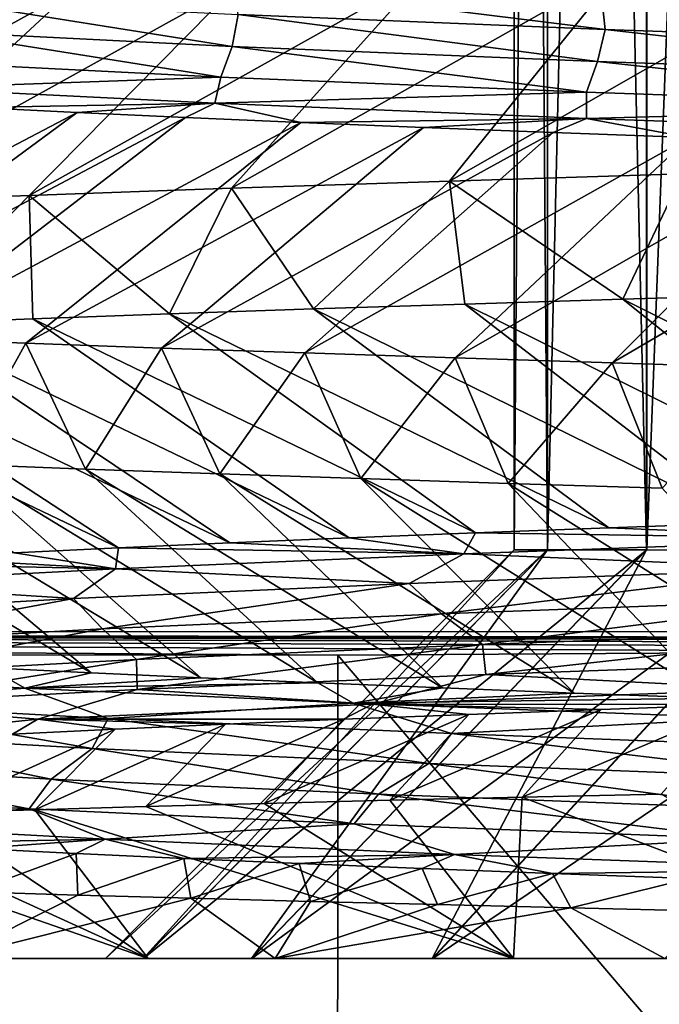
# Model space of a CAD drawing. Header units: metres. Extents: x -205 to 205, y -104 to 104.
# Tile 429 of 656: x -141.71 to -140.15, y 30.94 to 33.35. Entities that reach past the tile are written whole.
import ezdxf

# ---------------------------------------------------------------- set-up
doc = ezdxf.new("R2010")
doc.units = ezdxf.units.M
doc.layers.add('solid_01_2-CONSUMER_EHM_BOX_SW0001', color=7, linetype='CONTINUOUS')

msp = doc.modelspace()

# ---------------------------------------------------------------- linework, layer by layer
at = {"layer": 'solid_01_2-CONSUMER_EHM_BOX_SW0001'}
for points in [[(-200.010849, -74.958488), (-200.010773, 75.041512), (-0.010778, 75.04142)], [(-0.010849, -74.95858), (-200.010849, -74.958488), (-0.010778, 75.04142)], [(-140.500946, 42.54797, 24.501387), (-140.502457, 32.04797, 24.501387), (-140.421356, 32.047958, 23.261278)], [(-140.419479, 42.547958, 25.741472), (-140.502457, 32.04797, 24.501387), (-140.500946, 42.54797, 24.501387)], [(-140.419479, 42.547958, 25.741472), (-140.42099, 32.047958, 25.741472), (-140.502457, 32.04797, 24.501387)], [(-140.419846, 42.547958, 23.261278), (-140.500946, 42.54797, 24.501387), (-140.421356, 32.047958, 23.261278)], [(-140.419846, 42.547958, 23.261278), (-140.421356, 32.047958, 23.261278), (-140.179092, 32.047924, 22.04245)], [(-140.176865, 42.54792, 26.96023), (-140.42099, 32.047958, 25.741472), (-140.419479, 42.547958, 25.741472)], [(-140.176865, 42.54792, 26.96023), (-140.178375, 32.047924, 26.96023), (-140.42099, 32.047958, 25.741472)], [(-140.177582, 42.547924, 22.04245), (-140.419846, 42.547958, 23.261278), (-140.179092, 32.047924, 22.04245)], [(-140.177582, 42.547924, 22.04245), (-140.179092, 32.047924, 22.04245), (-139.779846, 32.047863, 20.865789)], [(-139.777283, 42.547863, 28.136774), (-140.178375, 32.047924, 26.96023), (-140.176865, 42.54792, 26.96023)], [(-139.777283, 42.547863, 28.136774), (-139.778793, 32.047863, 28.136774), (-140.178375, 32.047924, 26.96023)], [(-139.778336, 42.547863, 20.865789), (-140.177582, 42.547924, 22.04245), (-139.779846, 32.047863, 20.865789)], [(-112.002922, 40.641869, 63.099998), (-150.011154, -40.548634, 63.099998), (-150.011002, -39.448967, 63.099998)], [(-112.002922, 40.641869, 63.099998), (-112.003082, 39.542202, 63.099998), (-150.011154, -40.548634, 63.099998)], [(-112.002922, 40.641869, 63.099998), (-150.011002, -39.448967, 63.099998), (-149.999695, 39.547642, 63.099998)], [(-149.501312, 40.049267, 6), (-149.502487, 31.849266, 6), (-112.502487, 31.843967, 6)], [(-112.501312, 40.043968, 6), (-149.501312, 40.049267, 6), (-112.502487, 31.843967, 6)], [(-150.011154, -40.548634, 63.099998), (-112.003082, 39.542202, 63.099998), (-112.014389, -39.454407, 63.099998)], [(-173.512405, -37.4473, 108.5), (-88.501671, 37.540531, 108.5), (-173.501678, 37.5527, 108.5)], [(-173.512405, -37.4473, 108.5), (-88.512413, -37.459469, 108.5), (-88.501671, 37.540531, 108.5)], [(-140.660812, 32.951126, 33.497448), (-139.715103, 33.491879, 33.003857), (-140.238876, 33.47356, 32.430859)], [(-140.660812, 32.951126, 33.497448), (-140.091187, 32.96888, 34.072514), (-139.715103, 33.491879, 33.003857)], [(-141.194107, 32.933449, 32.888569), (-140.238876, 33.47356, 32.430859), (-140.726807, 33.45517, 31.823532)], [(-141.194107, 32.933449, 32.888569), (-140.660812, 32.951126, 33.497448), (-140.238876, 33.47356, 32.430859)], [(-142.143799, 32.898384, 31.578705), (-141.176147, 33.436729, 31.18503), (-141.584091, 33.418274, 30.519156)], [(-142.143799, 32.898384, 31.578705), (-141.689041, 32.915882, 32.248188), (-141.176147, 33.436729, 31.18503)], [(-141.689041, 32.915882, 32.248188), (-140.726807, 33.45517, 31.823532), (-141.176147, 33.436729, 31.18503)], [(-141.689041, 32.915882, 32.248188), (-141.194107, 32.933449, 32.888569), (-140.726807, 33.45517, 31.823532)], [(-140.279984, 33.322266, 16.82341), (-141.190628, 33.4352, 18.036909), (-140.28804, 33.398335, 16.796564)], [(-140.279984, 33.322266, 16.82341), (-141.178055, 33.359081, 18.060638), (-141.190628, 33.4352, 18.036909)], [(-142.556671, 32.880901, 30.882614), (-141.584091, 33.418274, 30.519156), (-141.948135, 33.399822, 29.829931)], [(-142.556671, 32.880901, 30.882614), (-142.143799, 32.898384, 31.578705), (-141.584091, 33.418274, 30.519156)], [(-141.192413, 33.280273, 18.077822), (-141.922226, 33.316971, 19.417341), (-141.911728, 33.39587, 19.401829)], [(-141.192413, 33.280273, 18.077822), (-141.911728, 33.39587, 19.401829), (-141.178055, 33.359081, 18.060638)], [(-139.232773, 33.285435, 15.709596), (-140.28804, 33.398335, 16.796564), (-139.235748, 33.361446, 15.680429)], [(-139.232773, 33.285435, 15.709596), (-140.279984, 33.322266, 16.82341), (-140.28804, 33.398335, 16.796564)], [(-140.298752, 33.243549, 16.841494), (-141.192413, 33.280273, 18.077822), (-141.178055, 33.359081, 18.060638)], [(-140.298752, 33.243549, 16.841494), (-141.178055, 33.359081, 18.060638), (-140.279984, 33.322266, 16.82341)], [(-141.220184, 33.205612, 18.068312), (-141.950516, 33.242287, 19.410397), (-141.922226, 33.316971, 19.417341)], [(-141.220184, 33.205612, 18.068312), (-141.922226, 33.316971, 19.417341), (-141.192413, 33.280273, 18.077822)], [(-139.256378, 33.206806, 15.727693), (-140.298752, 33.243549, 16.841494), (-140.279984, 33.322266, 16.82341)], [(-139.256378, 33.206806, 15.727693), (-140.279984, 33.322266, 16.82341), (-139.232773, 33.285435, 15.709596)], [(-140.325836, 33.168915, 16.829422), (-141.220184, 33.205612, 18.068312), (-141.192413, 33.280273, 18.077822)], [(-140.325836, 33.168915, 16.829422), (-141.192413, 33.280273, 18.077822), (-140.298752, 33.243549, 16.841494)], [(-141.977539, 33.178368, 19.34997), (-141.950516, 33.242287, 19.410397), (-141.220184, 33.205612, 18.068312)], [(-139.282532, 33.132198, 15.713071), (-140.325836, 33.168915, 16.829422), (-140.298752, 33.243549, 16.841494)], [(-139.282532, 33.132198, 15.713071), (-140.298752, 33.243549, 16.841494), (-139.256378, 33.206806, 15.727693)], [(-141.234695, 33.141487, 17.997639), (-141.977539, 33.178368, 19.34997), (-141.220184, 33.205612, 18.068312)], [(-141.234695, 33.141487, 17.997639), (-141.220184, 33.205612, 18.068312), (-140.325836, 33.168915, 16.829422)], [(-141.234695, 33.141487, 17.997639), (-141.817719, 33.131416, 18.910093), (-141.977539, 33.178368, 19.34997)], [(-140.32576, 33.10458, 16.750795), (-141.234695, 33.141487, 17.997639), (-140.325836, 33.168915, 16.829422)], [(-140.32576, 33.10458, 16.750795), (-140.325836, 33.168915, 16.829422), (-139.282532, 33.132198, 15.713071)], [(-141.817719, 33.131416, 18.910093), (-141.571548, 33.119156, 18.457333), (-142.580673, 32.589722, 18.160959)], [(-141.234695, 33.141487, 17.997639), (-141.571548, 33.119156, 18.457333), (-141.817719, 33.131416, 18.910093)], [(-141.234695, 33.141487, 17.997639), (-141.306793, 33.106915, 18.016216), (-141.571548, 33.119156, 18.457333)], [(-141.234695, 33.141487, 17.997639), (-141.024216, 33.0947, 17.587643), (-141.306793, 33.106915, 18.016216)], [(-140.32576, 33.10458, 16.750795), (-141.024216, 33.0947, 17.587643), (-141.234695, 33.141487, 17.997639)], [(-139.26619, 33.067654, 15.629161), (-140.32576, 33.10458, 16.750795), (-139.282532, 33.132198, 15.713071)], [(-141.571548, 33.119156, 18.457333), (-142.305939, 32.577808, 17.683109), (-142.580673, 32.589722, 18.160959)], [(-141.571548, 33.119156, 18.457333), (-141.306793, 33.106915, 18.016216), (-142.305939, 32.577808, 17.683109)], [(-141.306793, 33.106915, 18.016216), (-142.011475, 32.565968, 17.217127), (-142.305939, 32.577808, 17.683109)], [(-141.306793, 33.106915, 18.016216), (-141.024216, 33.0947, 17.587643), (-142.011475, 32.565968, 17.217127)], [(-140.32576, 33.10458, 16.750795), (-140.724289, 33.082497, 17.171988), (-141.024216, 33.0947, 17.587643)], [(-140.32576, 33.10458, 16.750795), (-140.407471, 33.070305, 16.769609), (-140.724289, 33.082497, 17.171988)], [(-140.32576, 33.10458, 16.750795), (-140.074097, 33.058113, 16.380907), (-140.407471, 33.070305, 16.769609)], [(-139.26619, 33.067654, 15.629161), (-140.074097, 33.058113, 16.380907), (-140.32576, 33.10458, 16.750795)], [(-141.024216, 33.0947, 17.587643), (-141.697815, 32.554134, 16.763842), (-142.011475, 32.565968, 17.217127)], [(-141.024216, 33.0947, 17.587643), (-140.724289, 33.082497, 17.171988), (-141.697815, 32.554134, 16.763842)], [(-140.724289, 33.082497, 17.171988), (-141.365509, 32.542244, 16.324059), (-141.697815, 32.554134, 16.763842)], [(-140.724289, 33.082497, 17.171988), (-140.407471, 33.070305, 16.769609), (-141.365509, 32.542244, 16.324059)], [(-140.407471, 33.070305, 16.769609), (-141.015152, 32.530231, 15.898558), (-141.365509, 32.542244, 16.324059)], [(-140.407471, 33.070305, 16.769609), (-140.074097, 33.058113, 16.380907), (-141.015152, 32.530231, 15.898558)], [(-140.074097, 33.058113, 16.380907), (-140.647369, 32.518036, 15.488086), (-141.015152, 32.530231, 15.898558)], [(-140.074097, 33.058113, 16.380907), (-139.724518, 33.04591, 16.006313), (-140.647369, 32.518036, 15.488086)], [(-139.724518, 33.04591, 16.006313), (-140.262802, 32.505699, 15.093347), (-140.647369, 32.518036, 15.488086)], [(-139.724518, 33.04591, 16.006313), (-139.359009, 33.033688, 15.646304), (-140.262802, 32.505699, 15.093347)], [(-139.359009, 33.033688, 15.646304), (-139.862106, 32.49329, 14.715015), (-140.262802, 32.505699, 15.093347)], [(-140.993332, 32.637917, 33.126766), (-140.660812, 32.951126, 33.497448), (-141.194107, 32.933449, 32.888569)], [(-140.623306, 32.649975, 33.537582), (-140.660812, 32.951126, 33.497448), (-140.993332, 32.637917, 33.126766)], [(-140.236435, 32.662025, 33.932522), (-140.091187, 32.96888, 34.072514), (-140.660812, 32.951126, 33.497448)], [(-140.236435, 32.662025, 33.932522), (-140.660812, 32.951126, 33.497448), (-140.623306, 32.649975, 33.537582)], [(-139.833374, 32.674072, 34.310902), (-140.091187, 32.96888, 34.072514), (-140.236435, 32.662025, 33.932522)], [(-141.34584, 32.625854, 32.700787), (-141.194107, 32.933449, 32.888569), (-141.689041, 32.915882, 32.248188)], [(-140.993332, 32.637917, 33.126766), (-141.194107, 32.933449, 32.888569), (-141.34584, 32.625854, 32.700787)], [(-141.99588, 32.601711, 31.806374), (-141.689041, 32.915882, 32.248188), (-142.143799, 32.898384, 31.578705)], [(-141.680237, 32.613785, 32.260391), (-141.689041, 32.915882, 32.248188), (-141.99588, 32.601711, 31.806374)], [(-141.34584, 32.625854, 32.700787), (-141.689041, 32.915882, 32.248188), (-141.680237, 32.613785, 32.260391)], [(-139.569092, 32.126404, 33.15078), (-140.236435, 32.662025, 33.932522), (-140.623306, 32.649975, 33.537582)], [(-139.194565, 32.138599, 33.50629), (-139.833374, 32.674072, 34.310902), (-140.236435, 32.662025, 33.932522)], [(-139.569092, 32.126404, 33.15078), (-139.194565, 32.138599, 33.50629), (-140.236435, 32.662025, 33.932522)], [(-140.271133, 32.102009, 32.39365), (-140.993332, 32.637917, 33.126766), (-141.34584, 32.625854, 32.700787)], [(-139.928131, 32.114208, 32.779655), (-140.623306, 32.649975, 33.537582), (-140.993332, 32.637917, 33.126766)], [(-140.271133, 32.102009, 32.39365), (-139.928131, 32.114208, 32.779655), (-140.993332, 32.637917, 33.126766)], [(-139.928131, 32.114208, 32.779655), (-139.569092, 32.126404, 33.15078), (-140.623306, 32.649975, 33.537582)], [(-140.906677, 32.077602, 31.579895), (-141.680237, 32.613785, 32.260391), (-141.99588, 32.601711, 31.806374)], [(-140.597504, 32.089809, 31.993486), (-141.34584, 32.625854, 32.700787), (-141.680237, 32.613785, 32.260391)], [(-140.906677, 32.077602, 31.579895), (-140.597504, 32.089809, 31.993486), (-141.680237, 32.613785, 32.260391)], [(-140.597504, 32.089809, 31.993486), (-140.271133, 32.102009, 32.39365), (-141.34584, 32.625854, 32.700787)], [(-141.4711, 32.053185, 30.715395), (-142.292236, 32.589638, 31.339539), (-142.568771, 32.577568, 30.860725)], [(-141.198059, 32.065395, 31.153618), (-141.99588, 32.601711, 31.806374), (-142.292236, 32.589638, 31.339539)], [(-141.4711, 32.053185, 30.715395), (-141.198059, 32.065395, 31.153618), (-142.292236, 32.589638, 31.339539)], [(-141.198059, 32.065395, 31.153618), (-140.906677, 32.077602, 31.579895), (-141.99588, 32.601711, 31.806374)], [(-141.725204, 32.04097, 30.265953), (-141.4711, 32.053185, 30.715395), (-142.568771, 32.577568, 30.860725)], [(-142.011475, 32.565968, 17.217127), (-141.697815, 32.554134, 16.763842), (-141.86261, 32.257721, 16.996893)], [(-141.697815, 32.554134, 16.763842), (-141.551392, 32.246044, 16.565279), (-141.86261, 32.257721, 16.996893)], [(-141.697815, 32.554134, 16.763842), (-141.365509, 32.542244, 16.324059), (-141.551392, 32.246044, 16.565279)], [(-141.365509, 32.542244, 16.324059), (-141.223022, 32.234371, 16.146561), (-141.551392, 32.246044, 16.565279)], [(-141.365509, 32.542244, 16.324059), (-141.015152, 32.530231, 15.898558), (-141.223022, 32.234371, 16.146561)], [(-141.015152, 32.530231, 15.898558), (-140.878036, 32.222702, 15.741416), (-141.223022, 32.234371, 16.146561)], [(-141.015152, 32.530231, 15.898558), (-140.647369, 32.518036, 15.488086), (-140.878036, 32.222702, 15.741416)], [(-140.647369, 32.518036, 15.488086), (-140.517014, 32.211037, 15.350506), (-140.878036, 32.222702, 15.741416)], [(-140.647369, 32.518036, 15.488086), (-140.262802, 32.505699, 15.093347), (-140.517014, 32.211037, 15.350506)], [(-140.262802, 32.505699, 15.093347), (-140.140518, 32.199364, 14.974463), (-140.517014, 32.211037, 15.350506)], [(-140.262802, 32.505699, 15.093347), (-139.862106, 32.49329, 14.715015), (-140.140518, 32.199364, 14.974463)], [(-142.431656, 32.281067, 17.895983), (-141.537872, 31.746906, 18.398905), (-141.787308, 31.759188, 18.851324)], [(-142.431656, 32.281067, 17.895983), (-142.156189, 32.269394, 17.440702), (-141.537872, 31.746906, 18.398905)], [(-142.156189, 32.269394, 17.440702), (-141.269516, 31.734621, 17.95742), (-141.537872, 31.746906, 18.398905)], [(-142.156189, 32.269394, 17.440702), (-141.86261, 32.257721, 16.996893), (-141.269516, 31.734621, 17.95742)], [(-141.86261, 32.257721, 16.996893), (-140.982742, 31.722332, 17.527662), (-141.269516, 31.734621, 17.95742)], [(-141.86261, 32.257721, 16.996893), (-141.551392, 32.246044, 16.565279), (-140.982742, 31.722332, 17.527662)], [(-141.551392, 32.246044, 16.565279), (-140.678024, 31.710039, 17.110418), (-140.982742, 31.722332, 17.527662)], [(-141.551392, 32.246044, 16.565279), (-141.223022, 32.234371, 16.146561), (-140.678024, 31.710039, 17.110418)], [(-141.223022, 32.234371, 16.146561), (-140.355865, 31.697739, 16.706478), (-140.678024, 31.710039, 17.110418)], [(-141.223022, 32.234371, 16.146561), (-140.878036, 32.222702, 15.741416), (-140.355865, 31.697739, 16.706478)], [(-140.878036, 32.222702, 15.741416), (-140.016769, 31.685436, 16.316635), (-140.355865, 31.697739, 16.706478)], [(-140.878036, 32.222702, 15.741416), (-140.517014, 32.211037, 15.350506), (-140.016769, 31.685436, 16.316635)], [(-140.517014, 32.211037, 15.350506), (-139.661346, 31.673128, 15.941591), (-140.016769, 31.685436, 16.316635)], [(-140.517014, 32.211037, 15.350506), (-140.140518, 32.199364, 14.974463), (-139.661346, 31.673128, 15.941591)], [(-139.619843, 32.075008, 33.009899), (-139.928131, 32.114208, 32.779655), (-140.271133, 32.102009, 32.39365)], [(-140.626144, 32.038567, 31.852558), (-140.597504, 32.089809, 31.993486), (-140.906677, 32.077602, 31.579895)], [(-140.626144, 32.038567, 31.852558), (-139.619843, 32.075008, 33.009899), (-140.597504, 32.089809, 31.993486)], [(-139.619843, 32.075008, 33.009899), (-140.271133, 32.102009, 32.39365), (-140.597504, 32.089809, 31.993486)], [(-140.626144, 32.038567, 31.852558), (-141.198059, 32.065395, 31.153618), (-141.4711, 32.053185, 30.715395)], [(-140.626144, 32.038567, 31.852558), (-140.906677, 32.077602, 31.579895), (-141.198059, 32.065395, 31.153618)], [(-139.779984, 32.002277, 32.77803), (-139.619843, 32.075008, 33.009899), (-140.626144, 32.038567, 31.852558)], [(-141.478348, 32.002098, 30.57756), (-141.725204, 32.04097, 30.265953), (-141.95993, 32.028751, 29.80608)], [(-141.478348, 32.002098, 30.57756), (-141.4711, 32.053185, 30.715395), (-141.725204, 32.04097, 30.265953)], [(-140.502457, 32.04797, 24.501387), (-141.502609, 31.048113, 24.501534), (-141.410278, 31.0481, 23.119459)], [(-140.502457, 32.04797, 24.501387), (-140.42099, 32.047958, 25.741472), (-141.502609, 31.048113, 24.501534)], [(-140.42099, 32.047958, 25.741472), (-141.409882, 31.0481, 25.883581), (-141.502609, 31.048113, 24.501534)], [(-141.478348, 32.002098, 30.57756), (-140.626144, 32.038567, 31.852558), (-141.4711, 32.053185, 30.715395)], [(-140.759415, 31.965681, 31.597389), (-140.626144, 32.038567, 31.852558), (-141.478348, 32.002098, 30.57756)], [(-140.421356, 32.047958, 23.261278), (-140.502457, 32.04797, 24.501387), (-141.410278, 31.0481, 23.119459)], [(-140.421356, 32.047958, 23.261278), (-141.410278, 31.0481, 23.119459), (-141.145187, 31.048061, 21.783751)], [(-140.42099, 32.047958, 25.741472), (-140.178375, 32.047924, 26.96023), (-141.409882, 31.0481, 25.883581)], [(-140.178375, 32.047924, 26.96023), (-141.144394, 31.048061, 27.219212), (-141.409882, 31.0481, 25.883581)], [(-140.179092, 32.047924, 22.04245), (-140.421356, 32.047958, 23.261278), (-141.145187, 31.048061, 21.783751)], [(-140.179092, 32.047924, 22.04245), (-141.145187, 31.048061, 21.783751), (-140.702881, 31.047998, 20.483664)], [(-140.178375, 32.047924, 26.96023), (-139.778793, 32.047863, 28.136774), (-141.144394, 31.048061, 27.219212)], [(-139.778793, 32.047863, 28.136774), (-140.701706, 31.047997, 28.519169), (-141.144394, 31.048061, 27.219212)], [(-140.759415, 31.965681, 31.597389), (-139.779984, 32.002277, 32.77803), (-140.626144, 32.038567, 31.852558)], [(-139.779846, 32.047863, 20.865789), (-140.179092, 32.047924, 22.04245), (-140.702881, 31.047998, 20.483664)], [(-139.779846, 32.047863, 20.865789), (-140.702881, 31.047998, 20.483664), (-140.096695, 31.047911, 19.251431)], [(-139.778793, 32.047863, 28.136774), (-139.229065, 32.047787, 29.251102), (-140.701706, 31.047997, 28.519169)], [(-139.229065, 32.047787, 29.251102), (-140.095169, 31.047911, 29.751226), (-140.701706, 31.047997, 28.519169)], [(-141.478348, 32.002098, 30.57756), (-141.95993, 32.028751, 29.80608), (-142.174957, 32.016529, 29.336636)], [(-142.16217, 31.965609, 29.204838), (-141.478348, 32.002098, 30.57756), (-142.174957, 32.016529, 29.336636)], [(-141.581177, 31.929062, 30.302151), (-141.478348, 32.002098, 30.57756), (-142.16217, 31.965609, 29.204838)], [(-141.581177, 31.929062, 30.302151), (-140.759415, 31.965681, 31.597389), (-141.478348, 32.002098, 30.57756)], [(-140.680237, 31.891676, 31.665812), (-139.779984, 32.002277, 32.77803), (-140.759415, 31.965681, 31.597389)], [(-140.680237, 31.891676, 31.665812), (-139.694321, 31.928217, 32.834282), (-139.779984, 32.002277, 32.77803)], [(-142.231689, 31.89242, 28.912907), (-141.581177, 31.929062, 30.302151), (-142.16217, 31.965609, 29.204838)], [(-141.510269, 31.85511, 30.382017), (-140.759415, 31.965681, 31.597389), (-141.581177, 31.929062, 30.302151)], [(-141.510269, 31.85511, 30.382017), (-140.680237, 31.891676, 31.665812), (-140.759415, 31.965681, 31.597389)], [(-142.170639, 31.818523, 29.003178), (-141.581177, 31.929062, 30.302151), (-142.231689, 31.89242, 28.912907)], [(-142.170639, 31.818523, 29.003178), (-141.510269, 31.85511, 30.382017), (-141.581177, 31.929062, 30.302151)], [(-140.580383, 31.816399, 31.803583), (-139.694321, 31.928217, 32.834282), (-140.680237, 31.891676, 31.665812)], [(-140.580383, 31.816399, 31.803583), (-139.58046, 31.85285, 32.9557), (-139.694321, 31.928217, 32.834282)], [(-141.42688, 31.779924, 30.534554), (-140.680237, 31.891676, 31.665812), (-141.510269, 31.85511, 30.382017)], [(-141.42688, 31.779924, 30.534554), (-140.580383, 31.816399, 31.803583), (-140.680237, 31.891676, 31.665812)], [(-140.934265, 31.790442, 12.6), (-149.502487, 31.849266, 6), (-149.560089, 31.791676, 12.6)], [(-129.209595, 31.819271, 9.104041), (-112.502487, 31.843967, 6), (-149.502487, 31.849266, 6)], [(-139.491089, 31.799562, 11.531049), (-149.502487, 31.849266, 6), (-140.934265, 31.790442, 12.6)], [(-137.934647, 31.807146, 10.63655), (-149.502487, 31.849266, 6), (-139.491089, 31.799562, 11.531049)], [(-136.284515, 31.813095, 9.927757), (-149.502487, 31.849266, 6), (-137.934647, 31.807146, 10.63655)], [(-134.563477, 31.817327, 9.414596), (-149.502487, 31.849266, 6), (-136.284515, 31.813095, 9.927757)], [(-132.79538, 31.819784, 9.104041), (-149.502487, 31.849266, 6), (-134.563477, 31.817327, 9.414596)], [(-131.002487, 31.820436, 9), (-149.502487, 31.849266, 6), (-132.79538, 31.819784, 9.104041)], [(-129.209595, 31.819271, 9.104041), (-149.502487, 31.849266, 6), (-131.002487, 31.820436, 9)], [(-142.105774, 31.743427, 29.168463), (-141.510269, 31.85511, 30.382017), (-142.170639, 31.818523, 29.003178)], [(-142.105774, 31.743427, 29.168463), (-141.42688, 31.779924, 30.534554), (-141.510269, 31.85511, 30.382017)], [(-140.571579, 31.742811, 31.862053), (-139.58046, 31.85285, 32.9557), (-140.580383, 31.816399, 31.803583)], [(-140.571579, 31.742811, 31.862053), (-139.56514, 31.779234, 33.011803), (-139.58046, 31.85285, 32.9557)], [(-141.424988, 31.706366, 30.594648), (-140.580383, 31.816399, 31.803583), (-141.42688, 31.779924, 30.534554)], [(-141.424988, 31.706366, 30.594648), (-140.571579, 31.742811, 31.862053), (-140.580383, 31.816399, 31.803583)], [(-139.491089, 31.799562, 11.531049), (-140.934265, 31.790442, 12.6), (-139.491333, 30.0961, 11.531049)], [(-151.245132, 30.107111, 12.6), (-140.934509, 30.105637, 12.6), (-149.560089, 31.791676, 12.6)], [(-140.934509, 30.105637, 12.6), (-140.934265, 31.790442, 12.6), (-149.560089, 31.791676, 12.6)], [(-142.111038, 31.669897, 29.229353), (-141.42688, 31.779924, 30.534554), (-142.105774, 31.743427, 29.168463)], [(-142.111038, 31.669897, 29.229353), (-141.424988, 31.706366, 30.594648), (-141.42688, 31.779924, 30.534554)], [(-139.491333, 30.0961, 11.531049), (-140.934265, 31.790442, 12.6), (-140.934509, 30.105637, 12.6)], [(-139.87149, 31.707087, 32.765575), (-139.56514, 31.779234, 33.011803), (-140.571579, 31.742811, 31.862053)], [(-141.699707, 31.709419, 18.821518), (-142.331757, 31.746099, 20.21879), (-141.787308, 31.759188, 18.851324)], [(-142.166992, 31.671991, 19.925104), (-142.331757, 31.746099, 20.21879), (-141.699707, 31.709419, 18.821518)], [(-141.699707, 31.709419, 18.821518), (-141.787308, 31.759188, 18.851324), (-141.537872, 31.746906, 18.398905)], [(-141.699707, 31.709419, 18.821518), (-141.537872, 31.746906, 18.398905), (-141.269516, 31.734621, 17.95742)], [(-141.699707, 31.709419, 18.821518), (-141.269516, 31.734621, 17.95742), (-140.982742, 31.722332, 17.527662)], [(-140.896393, 31.672714, 17.515089), (-141.699707, 31.709419, 18.821518), (-140.982742, 31.722332, 17.527662)], [(-140.849564, 31.670452, 31.572153), (-140.571579, 31.742811, 31.862053), (-141.424988, 31.706366, 30.594648)], [(-140.896393, 31.672714, 17.515089), (-140.982742, 31.722332, 17.527662), (-140.678024, 31.710039, 17.110418)], [(-140.849564, 31.670452, 31.572153), (-139.87149, 31.707087, 32.765575), (-140.571579, 31.742811, 31.862053)], [(-141.496048, 31.635159, 18.545643), (-142.166992, 31.671991, 19.925104), (-141.699707, 31.709419, 18.821518)], [(-141.668121, 31.633795, 30.264267), (-141.424988, 31.706366, 30.594648), (-142.111038, 31.669897, 29.229353)], [(-141.496048, 31.635159, 18.545643), (-141.699707, 31.709419, 18.821518), (-140.896393, 31.672714, 17.515089)], [(-141.668121, 31.633795, 30.264267), (-140.849564, 31.670452, 31.572153), (-141.424988, 31.706366, 30.594648)], [(-140.896393, 31.672714, 17.515089), (-140.678024, 31.710039, 17.110418), (-140.355865, 31.697739, 16.706478)], [(-140.896393, 31.672714, 17.515089), (-140.355865, 31.697739, 16.706478), (-140.016769, 31.685436, 16.316635)], [(-140.849564, 31.670452, 31.572153), (-139.948486, 31.669844, 32.757519), (-139.87149, 31.707087, 32.765575)], [(-139.934418, 31.635988, 16.320776), (-140.896393, 31.672714, 17.515089), (-140.016769, 31.685436, 16.316635)], [(-142.369827, 31.560688, 28.858978), (-141.668121, 31.633795, 30.264267), (-142.111038, 31.669897, 29.229353)], [(-141.535385, 31.561647, 18.663446), (-142.190216, 31.598425, 20.044878), (-142.166992, 31.671991, 19.925104)], [(-141.535385, 31.561647, 18.663446), (-142.166992, 31.671991, 19.925104), (-141.496048, 31.635159, 18.545643)], [(-141.668121, 31.633795, 30.264267), (-140.920242, 31.6334, 31.560999), (-140.849564, 31.670452, 31.572153)], [(-140.655914, 31.598301, 17.262175), (-141.496048, 31.635159, 18.545643), (-140.896393, 31.672714, 17.515089)], [(-140.849564, 31.670452, 31.572153), (-140.920242, 31.6334, 31.560999), (-140.613846, 31.645527, 31.972548)], [(-140.655914, 31.598301, 17.262175), (-140.896393, 31.672714, 17.515089), (-139.934418, 31.635988, 16.320776)], [(-140.849564, 31.670452, 31.572153), (-140.613846, 31.645527, 31.972548), (-140.289703, 31.657675, 32.371716)], [(-140.849564, 31.670452, 31.572153), (-140.289703, 31.657675, 32.371716), (-139.948486, 31.669844, 32.757519)], [(-140.289703, 31.657675, 32.371716), (-140.807007, 31.435095, 32.393494), (-140.483185, 31.442726, 32.791298)], [(-140.289703, 31.657675, 32.371716), (-140.613846, 31.645527, 31.972548), (-140.807007, 31.435095, 32.393494)], [(-139.948486, 31.669844, 32.757519), (-140.483185, 31.442726, 32.791298), (-140.143234, 31.450359, 33.175789)], [(-139.948486, 31.669844, 32.757519), (-140.289703, 31.657675, 32.371716), (-140.483185, 31.442726, 32.791298)], [(-142.369827, 31.560688, 28.858978), (-141.729874, 31.59709, 30.257153), (-141.668121, 31.633795, 30.264267)], [(-141.668121, 31.633795, 30.264267), (-141.729874, 31.59709, 30.257153), (-141.478546, 31.609192, 30.702879)], [(-141.668121, 31.633795, 30.264267), (-141.478546, 31.609192, 30.702879), (-141.208572, 31.621292, 31.137636)], [(-141.668121, 31.633795, 30.264267), (-141.208572, 31.621292, 31.137636), (-140.920242, 31.6334, 31.560999)], [(-140.711151, 31.524847, 17.375839), (-141.535385, 31.561647, 18.663446), (-141.496048, 31.635159, 18.545643)], [(-140.711151, 31.524847, 17.375839), (-141.496048, 31.635159, 18.545643), (-140.655914, 31.598301, 17.262175)], [(-140.920242, 31.6334, 31.560999), (-141.403625, 31.419794, 31.561514), (-141.114029, 31.427452, 31.983257)], [(-140.920242, 31.6334, 31.560999), (-141.208572, 31.621292, 31.137636), (-141.403625, 31.419794, 31.561514)], [(-140.613846, 31.645527, 31.972548), (-141.114029, 31.427452, 31.983257), (-140.807007, 31.435095, 32.393494)], [(-140.613846, 31.645527, 31.972548), (-140.920242, 31.6334, 31.560999), (-141.114029, 31.427452, 31.983257)], [(-139.659485, 31.561422, 16.095959), (-140.655914, 31.598301, 17.262175), (-139.934418, 31.635988, 16.320776)], [(-141.478546, 31.609192, 30.702879), (-141.928726, 31.404434, 30.686934), (-141.675293, 31.412119, 31.129194)], [(-141.478546, 31.609192, 30.702879), (-141.729874, 31.59709, 30.257153), (-141.928726, 31.404434, 30.686934)], [(-141.208572, 31.621292, 31.137636), (-141.675293, 31.412119, 31.129194), (-141.403625, 31.419794, 31.561514)], [(-141.208572, 31.621292, 31.137636), (-141.478546, 31.609192, 30.702879), (-141.675293, 31.412119, 31.129194)], [(-141.635101, 31.487198, 18.840782), (-142.26532, 31.523882, 20.229958), (-142.190216, 31.598425, 20.044878)], [(-141.635101, 31.487198, 18.840782), (-142.190216, 31.598425, 20.044878), (-141.535385, 31.561647, 18.663446)], [(-139.730255, 31.488022, 16.20327), (-140.711151, 31.524847, 17.375839), (-140.655914, 31.598301, 17.262175)], [(-139.730255, 31.488022, 16.20327), (-140.655914, 31.598301, 17.262175), (-139.659485, 31.561422, 16.095959)], [(-140.834595, 31.450487, 17.542168), (-141.635101, 31.487198, 18.840782), (-141.535385, 31.561647, 18.663446)], [(-140.834595, 31.450487, 17.542168), (-141.535385, 31.561647, 18.663446), (-140.711151, 31.524847, 17.375839)], [(-141.689316, 31.413862, 18.882147), (-142.313477, 31.45052, 20.276789), (-142.26532, 31.523882, 20.229958)], [(-141.689316, 31.413862, 18.882147), (-142.26532, 31.523882, 20.229958), (-141.635101, 31.487198, 18.840782)], [(-139.876373, 31.413755, 16.355276), (-140.834595, 31.450487, 17.542168), (-140.711151, 31.524847, 17.375839)], [(-139.876373, 31.413755, 16.355276), (-140.711151, 31.524847, 17.375839), (-139.730255, 31.488022, 16.20327)], [(-140.894241, 31.37718, 17.577286), (-141.689316, 31.413862, 18.882147), (-141.635101, 31.487198, 18.840782)], [(-140.894241, 31.37718, 17.577286), (-141.635101, 31.487198, 18.840782), (-140.834595, 31.450487, 17.542168)], [(-142.187943, 31.376448, 19.823408), (-142.313477, 31.45052, 20.276789), (-141.689316, 31.413862, 18.882147)], [(-141.114029, 31.427452, 31.983257), (-140.504517, 31.04797, 32.150745), (-140.807007, 31.435095, 32.393494)], [(-139.94075, 31.340475, 16.38339), (-140.894241, 31.37718, 17.577286), (-140.834595, 31.450487, 17.542168)], [(-139.94075, 31.340475, 16.38339), (-140.834595, 31.450487, 17.542168), (-139.876373, 31.413755, 16.355276)], [(-140.807007, 31.435095, 32.393494), (-140.504517, 31.04797, 32.150745), (-140.483185, 31.442726, 32.791298)], [(-140.483185, 31.442726, 32.791298), (-140.504517, 31.04797, 32.150745), (-139.451355, 31.047817, 33.300781)], [(-140.483185, 31.442726, 32.791298), (-139.451355, 31.047817, 33.300781), (-140.143234, 31.450359, 33.175789)], [(-141.503143, 31.339575, 18.440727), (-142.187943, 31.376448, 19.823408), (-141.689316, 31.413862, 18.882147)], [(-141.928726, 31.404434, 30.686934), (-141.398376, 31.048098, 30.884296), (-141.675293, 31.412119, 31.129194)], [(-141.503143, 31.339575, 18.440727), (-141.689316, 31.413862, 18.882147), (-140.894241, 31.37718, 17.577286)], [(-141.675293, 31.412119, 31.129194), (-140.504517, 31.04797, 32.150745), (-141.403625, 31.419794, 31.561514)], [(-141.675293, 31.412119, 31.129194), (-141.398376, 31.048098, 30.884296), (-140.504517, 31.04797, 32.150745)], [(-141.403625, 31.419794, 31.561514), (-140.504517, 31.04797, 32.150745), (-141.114029, 31.427452, 31.983257)], [(-142.380188, 31.389038, 29.774557), (-141.398376, 31.048098, 30.884296), (-142.163773, 31.39674, 30.235226)], [(-142.380188, 31.389038, 29.774557), (-142.12793, 31.048203, 29.504871), (-141.398376, 31.048098, 30.884296)], [(-142.163773, 31.39674, 30.235226), (-141.398376, 31.048098, 30.884296), (-141.928726, 31.404434, 30.686934)], [(-141.503143, 31.339575, 18.440727), (-142.044495, 31.329367, 19.372036), (-142.187943, 31.376448, 19.823408)], [(-140.648682, 31.302679, 17.155933), (-141.503143, 31.339575, 18.440727), (-140.894241, 31.37718, 17.577286)], [(-140.648682, 31.302679, 17.155933), (-140.894241, 31.37718, 17.577286), (-139.94075, 31.340475, 16.38339)], [(-141.503143, 31.339575, 18.440727), (-141.818893, 31.317183, 18.912127), (-142.044495, 31.329367, 19.372036)], [(-141.503143, 31.339575, 18.440727), (-141.574158, 31.304996, 18.462019), (-141.818893, 31.317183, 18.912127)], [(-141.503143, 31.339575, 18.440727), (-141.310577, 31.292797, 18.022236), (-141.574158, 31.304996, 18.462019)], [(-140.648682, 31.302679, 17.155933), (-141.310577, 31.292797, 18.022236), (-141.503143, 31.339575, 18.440727)], [(-139.63768, 31.265759, 15.990386), (-140.648682, 31.302679, 17.155933), (-139.94075, 31.340475, 16.38339)], [(-141.818893, 31.317183, 18.912127), (-141.574158, 31.304996, 18.462019), (-141.829193, 31.210886, 18.531639)], [(-141.574158, 31.304996, 18.462019), (-141.570374, 31.203182, 18.099281), (-141.829193, 31.210886, 18.531639)], [(-141.574158, 31.304996, 18.462019), (-141.310577, 31.292797, 18.022236), (-141.570374, 31.203182, 18.099281)], [(-141.310577, 31.292797, 18.022236), (-141.294128, 31.19545, 17.677856), (-141.570374, 31.203182, 18.099281)], [(-140.648682, 31.302679, 17.155933), (-141.028366, 31.280579, 17.59333), (-141.310577, 31.292797, 18.022236)], [(-141.310577, 31.292797, 18.022236), (-141.028366, 31.280579, 17.59333), (-141.294128, 31.19545, 17.677856)], [(-140.648682, 31.302679, 17.155933), (-140.727768, 31.268333, 17.175926), (-141.028366, 31.280579, 17.59333)], [(-140.648682, 31.302679, 17.155933), (-140.409271, 31.256069, 16.771042), (-140.727768, 31.268333, 17.175926)], [(-139.63768, 31.265759, 15.990386), (-140.409271, 31.256069, 16.771042), (-140.648682, 31.302679, 17.155933)], [(-141.028366, 31.280579, 17.59333), (-141.000732, 31.187668, 17.267893), (-141.294128, 31.19545, 17.677856)], [(-141.028366, 31.280579, 17.59333), (-140.727768, 31.268333, 17.175926), (-141.000732, 31.187668, 17.267893)], [(-140.727768, 31.268333, 17.175926), (-140.690536, 31.179817, 16.869978), (-141.000732, 31.187668, 17.267893)], [(-140.727768, 31.268333, 17.175926), (-140.409271, 31.256069, 16.771042), (-140.690536, 31.179817, 16.869978)], [(-139.63768, 31.265759, 15.990386), (-140.073578, 31.243792, 16.379787), (-140.409271, 31.256069, 16.771042)], [(-140.409271, 31.256069, 16.771042), (-140.364136, 31.171909, 16.48493), (-140.690536, 31.179817, 16.869978)], [(-140.409271, 31.256069, 16.771042), (-140.073578, 31.243792, 16.379787), (-140.364136, 31.171909, 16.48493)], [(-140.073578, 31.243792, 16.379787), (-140.022232, 31.163973, 16.113598), (-140.364136, 31.171909, 16.48493)], [(-141.570374, 31.203182, 18.099281), (-141.880219, 31.048166, 18.977552), (-141.829193, 31.210886, 18.531639)], [(-141.294128, 31.19545, 17.677856), (-141.880219, 31.048166, 18.977552), (-141.570374, 31.203182, 18.099281)], [(-141.294128, 31.19545, 17.677856), (-141.087402, 31.048052, 17.634726), (-141.880219, 31.048166, 18.977552)], [(-141.000732, 31.187668, 17.267893), (-141.087402, 31.048052, 17.634726), (-141.294128, 31.19545, 17.677856)], [(-140.690536, 31.179817, 16.869978), (-141.087402, 31.048052, 17.634726), (-141.000732, 31.187668, 17.267893)], [(-140.364136, 31.171909, 16.48493), (-141.087402, 31.048052, 17.634726), (-140.690536, 31.179817, 16.869978)], [(-140.364136, 31.171909, 16.48493), (-140.134186, 31.047916, 16.411051), (-141.087402, 31.048052, 17.634726)], [(-140.022232, 31.163973, 16.113598), (-140.134186, 31.047916, 16.411051), (-140.364136, 31.171909, 16.48493)], [(-141.502609, 31.048113, 24.501534), (-142.12793, 31.048203, 29.504871), (-141.880219, 31.048166, 18.977552)], [(-141.409882, 31.0481, 25.883581), (-141.398376, 31.048098, 30.884296), (-142.12793, 31.048203, 29.504871)], [(-141.502609, 31.048113, 24.501534), (-141.409882, 31.0481, 25.883581), (-142.12793, 31.048203, 29.504871)], [(-141.502609, 31.048113, 24.501534), (-141.880219, 31.048166, 18.977552), (-141.087402, 31.048052, 17.634726)], [(-141.410278, 31.0481, 23.119459), (-141.502609, 31.048113, 24.501534), (-141.087402, 31.048052, 17.634726)], [(-141.145187, 31.048061, 21.783751), (-141.410278, 31.0481, 23.119459), (-141.087402, 31.048052, 17.634726)], [(-141.409882, 31.0481, 25.883581), (-141.144394, 31.048061, 27.219212), (-141.398376, 31.048098, 30.884296)], [(-140.701706, 31.047997, 28.519169), (-140.504517, 31.04797, 32.150745), (-141.398376, 31.048098, 30.884296)], [(-141.144394, 31.048061, 27.219212), (-140.701706, 31.047997, 28.519169), (-141.398376, 31.048098, 30.884296)], [(-140.702881, 31.047998, 20.483664), (-141.145187, 31.048061, 21.783751), (-141.087402, 31.048052, 17.634726)], [(-140.702881, 31.047998, 20.483664), (-141.087402, 31.048052, 17.634726), (-140.134186, 31.047916, 16.411051)], [(-140.096695, 31.047911, 19.251431), (-140.702881, 31.047998, 20.483664), (-140.134186, 31.047916, 16.411051)], [(-140.701706, 31.047997, 28.519169), (-140.095169, 31.047911, 29.751226), (-140.504517, 31.04797, 32.150745)], [(-140.095169, 31.047911, 29.751226), (-139.451355, 31.047817, 33.300781), (-140.504517, 31.04797, 32.150745)]]:
    msp.add_3dface(points, dxfattribs=at)

doc.saveas('drawing.dxf')
